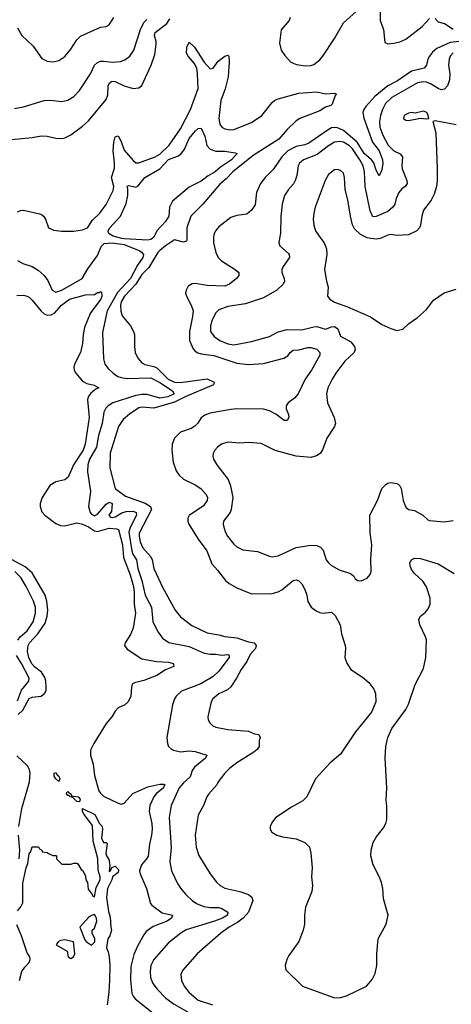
# Model space of a CAD drawing. Header units: inches. Extents: x 1173000 to 1307049, y 522583 to 678455.
# Tile 611 of 617: x 1244965 to 1247878, y 654829 to 661476. Entities that reach past the tile are written whole.
import ezdxf

# ---------------------------------------------------------------- set-up
doc = ezdxf.new("R2010")
doc.units = ezdxf.units.IN
doc.header["$MEASUREMENT"] = 0
doc.layers.add('B2645', color=7, linetype='Continuous')
doc.layers.add('B2646', color=7, linetype='Continuous')

msp = doc.modelspace()

# ---------------------------------------------------------------- linework, layer by layer
at = {"layer": 'B2645', "color": 5}
for points, elevation in [([(1246093.5, 660000), (1246093.5, 659990), (1246090, 659981), (1246070, 659974.8), (1246010, 659989), (1245949, 659950), (1245910, 659918.7), (1245896.6, 659903.4), (1245837.3, 659802.7), (1245790, 659755.9), (1245748.8, 659691.2), (1245671.9, 659610), (1245650, 659572.5), (1245644.8, 659550), (1245647.5, 659507.5), (1245657.1, 659477.1), (1245712, 659410), (1245734, 659370), (1245740.2, 659350), (1245740.3, 659270), (1245745.2, 659230), (1245762.7, 659190), (1245790, 659159.5), (1245809.4, 659149.4), (1245870, 659135.6), (1245890, 659125.2), (1245966.9, 659050), (1246010, 659029.7), (1246050, 659027.4), (1246230, 659050.7), (1246277.7, 659030), (1246274, 659010), (1246081.3, 658930), (1246010, 658893.9), (1245870, 658854.3), (1245790, 658859.9), (1245770, 658855.7), (1245706, 658814), (1245663, 658777), (1245632.3, 658730), (1245576.4, 658550), (1245574.4, 658450), (1245610.1, 658310.1), (1245678.3, 658258.3), (1245812.7, 658212.7), (1245847.3, 658190), (1245854.3, 658170), (1245772.5, 658010), (1245770.6, 657990), (1245778.8, 657950), (1245797.2, 657910), (1245850.1, 657850), (1245859.3, 657830), (1245871.4, 657770), (1245930, 657644.9), (1246015.2, 657490), (1246050, 657444.6), (1246126.3, 657386.3), (1246230, 657337.6), (1246310, 657323.8), (1246350, 657311.6), (1246430, 657302.9), (1246510, 657276.4), (1246548.5, 657268.5), (1246561.6, 657250), (1246557.1, 657230), (1246521.5, 657190), (1246497.4, 657142.6), (1246460.7, 657090), (1246429.3, 657030), (1246390, 656971.6), (1246368.3, 656951.7), (1246310, 656925.8), (1246269.1, 656890), (1246256.9, 656870), (1246235.6, 656770), (1246237.4, 656750), (1246248.4, 656728.4), (1246269.3, 656709.3), (1246290, 656699.6), (1246370, 656683.9), (1246510, 656672.3), (1246550, 656654.9), (1246578, 656650), (1246587.7, 656630), (1246581.6, 656610), (1246580.7, 656570), (1246568.2, 656550), (1246546, 656530), (1246430, 656459.8), (1246380.2, 656419.8), (1246349.2, 656390), (1246304.7, 656330), (1246296.5, 656310), (1246242.3, 656250), (1246229, 656230), (1246206.5, 656170), (1246170, 656106), (1246149.2, 655970.8), (1246155.8, 655890), (1246173.7, 655833.7), (1246251.6, 655710), (1246292.9, 655652.9), (1246318, 655630), (1246350, 655612.8), (1246450, 655590.8), (1246508.4, 655570), (1246532.9, 655552.9), (1246539.3, 655530), (1246509.6, 655450.4), (1246473.6, 655410), (1246437.6, 655382.4), (1246378.6, 655350), (1246322.4, 655310), (1246163.6, 655170), (1246063.8, 655056.2), (1246052.4, 655030), (1246057.2, 654990), (1246075.6, 654950), (1246107.2, 654910), (1246170, 654857.3), (1246265.8, 654825.8)], 980), ([(1245860.1, 660000), (1245850, 659991.5), (1245830, 659988.7), (1245670, 659996.3), (1245655.3, 660000)], 960), ([(1246272.4, 660000), (1246273, 659970), (1246290, 659903.8), (1246304.6, 659870), (1246327.4, 659847.4), (1246419.6, 659790), (1246444.2, 659770), (1246444.2, 659750), (1246427.6, 659730), (1246380.9, 659690), (1246350, 659677), (1246230, 659680.7), (1246150, 659694.3), (1246130, 659693.3), (1246102.8, 659677.2), (1246088.2, 659650), (1246085.2, 659630), (1246091.2, 659610), (1246123.5, 659550), (1246135.3, 659510), (1246131.7, 659471.7), (1246110.8, 659370), (1246111.6, 659310), (1246134.9, 659254.9), (1246150, 659237.2), (1246166.4, 659226.4), (1246190, 659219.5), (1246274.4, 659210), (1246430, 659157.5), (1246510, 659148.4), (1246610, 659156), (1246747, 659190), (1246773.8, 659206.2), (1246790, 659230.3), (1246810, 659245), (1246850, 659248.3), (1246910, 659263), (1246930, 659263.5), (1246970.9, 659250.9), (1246990.3, 659230), (1246991.5, 659211.5), (1246933.7, 659110), (1246892.8, 659050), (1246845.3, 658950), (1246819.6, 658920.4), (1246776.5, 658890), (1246764.2, 658870), (1246763.5, 658850), (1246779.6, 658810), (1246781.1, 658790), (1246770, 658769.6), (1246750, 658769.7), (1246693.5, 658813.5), (1246650, 658835.2), (1246610, 658847.2), (1246430, 658848.9), (1246390, 658843.7), (1246250, 658819.1), (1246213.6, 658806.4), (1246190.7, 658789.3), (1246167.2, 658752.8), (1246147.8, 658732.2), (1246123.3, 658716.7), (1246049.5, 658690.5), (1246010.3, 658650), (1245995.2, 658610), (1245991.6, 658570), (1246000.8, 658490), (1246020.8, 658430), (1246040.6, 658400.6), (1246070, 658374.7), (1246150, 658336.8), (1246187.9, 658310), (1246223.2, 658270), (1246232.4, 658250), (1246230.2, 658230), (1246205, 658195), (1246110, 658128), (1246099.7, 658110), (1246100.2, 658090), (1246107.5, 658070), (1246169.5, 657969.5), (1246228.1, 657890), (1246262.2, 657802.2), (1246300.6, 657760.6), (1246354.9, 657690), (1246378.4, 657670), (1246430, 657639.5), (1246530, 657599.1), (1246670, 657602.2), (1246710, 657613.4), (1246733.9, 657626.1), (1246810, 657689.2), (1246830, 657695.3), (1246850, 657688), (1246870, 657667.4), (1246888.7, 657630), (1246903, 657590), (1246910, 657547.3), (1246932.4, 657510), (1246965.3, 657485.3), (1246990, 657473.4), (1247010, 657468.9), (1247070, 657475.6), (1247093.9, 657453.9), (1247128.9, 657390), (1247136.4, 657330), (1247161.3, 657250), (1247163.7, 657230), (1247158.4, 657170), (1247172, 657132), (1247198.8, 657090), (1247277.5, 657037.5), (1247320.5, 657000.5), (1247355.6, 656955.6), (1247366.6, 656926.6), (1247368.4, 656870), (1247338.9, 656801.1), (1247231.7, 656668.3), (1247130, 656517.6), (1247061.5, 656458.5), (1246961.7, 656350), (1246903.1, 656230), (1246876.7, 656203.3), (1246799.4, 656160.6), (1246694.8, 656090), (1246670, 656059), (1246656.3, 656030), (1246656.3, 656010), (1246666.8, 655990), (1246701, 655970), (1246739.5, 655959.5), (1246830, 655946.9), (1246890, 655920.8), (1246920.2, 655890), (1246930.3, 655850), (1246938.5, 655750), (1246935.2, 655690), (1246940.2, 655630), (1246935.6, 655590), (1246894.5, 655485.5), (1246887.7, 655430), (1246887.7, 655370), (1246878.3, 655330), (1246848.5, 655251.5), (1246782, 655158), (1246767.2, 655130), (1246756.4, 655090), (1246762, 655062), (1246873.4, 654950), (1247090, 654871.6), (1247130, 654874.6), (1247170, 654886), (1247306, 654950), (1247343.3, 654996.7), (1247363.1, 655036.9), (1247375.4, 655090), (1247375.1, 655170), (1247384.7, 655270), (1247438, 655370), (1247452, 655430), (1247419.8, 655539.7), (1247415.1, 655610), (1247407.3, 655650), (1247391.5, 655691.5), (1247349.8, 655769.8), (1247335.4, 655830), (1247336.9, 655870), (1247350, 655920.7), (1247370, 655958), (1247420.1, 656019.9), (1247435.6, 656050), (1247442.7, 656077.3), (1247443.3, 656163.3), (1247438.7, 656210), (1247442.4, 656290), (1247431, 656490), (1247435.4, 656570), (1247449.7, 656630.3), (1247476.2, 656690), (1247570, 656818.8), (1247590, 656856), (1247633.2, 656986.8), (1247690, 657094.8), (1247706.9, 657170), (1247709.7, 657290), (1247704.2, 657310), (1247665.6, 657390), (1247657.6, 657430), (1247669.6, 657450), (1247703.3, 657476.7), (1247721.8, 657498.2), (1247734.2, 657530), (1247735, 657570), (1247710, 657647.6), (1247685.7, 657685.7), (1247630, 657737), (1247610, 657763.7), (1247599.6, 657790), (1247598.4, 657810), (1247609.7, 657830.3), (1247630, 657840.4), (1247670, 657838), (1247790, 657802.8), (1247897.4, 657737.4)], 1020), ([(1246719.3, 660000), (1246713.4, 659970), (1246720.4, 659950), (1246778.7, 659898.7), (1246784.6, 659890), (1246784.9, 659870), (1246742.2, 659810), (1246735, 659790), (1246734, 659770), (1246750.3, 659729.7), (1246751.6, 659710), (1246742.6, 659690), (1246700.4, 659650), (1246610, 659597.4), (1246490, 659558.2), (1246370, 659539.3), (1246310, 659516.4), (1246290, 659497.6), (1246264.2, 659450), (1246252.3, 659410), (1246253.8, 659370), (1246277.2, 659337.2), (1246314.9, 659310), (1246370, 659288.1), (1246410, 659281.3), (1246530, 659304), (1246650, 659337.8), (1246710, 659369.1), (1246770, 659384), (1246870, 659382.2), (1246950, 659403.7), (1246970, 659404.5), (1247030, 659386.5), (1247070, 659402.8), (1247090, 659405.4), (1247113.1, 659390), (1247130, 659339.6), (1247200.4, 659300.4), (1247224.5, 659270), (1247229.2, 659250), (1247222.4, 659230), (1247160.2, 659170), (1247098.5, 659090), (1247073.4, 659050), (1247044.4, 658990), (1247036.5, 658950), (1247041.7, 658890), (1247087.9, 658790), (1247096.5, 658750), (1247090.2, 658729.8), (1247037.6, 658650), (1247008.9, 658571.1), (1246992.6, 658547.4), (1246967.7, 658532.2), (1246930, 658520.4), (1246830, 658529.8), (1246690, 658568.7), (1246594.7, 658614.7), (1246510, 658621.5), (1246450, 658617.6), (1246370, 658623.5), (1246328, 658610), (1246299.3, 658590), (1246283.1, 658570), (1246271.8, 658548.2), (1246268.9, 658530), (1246272.2, 658510), (1246294.9, 658470), (1246372.4, 658372.4), (1246388.7, 658328.7), (1246403.2, 658250), (1246393.5, 658170), (1246386.3, 658150), (1246341.2, 658090), (1246338.2, 658070), (1246342.2, 658050), (1246353.3, 658013.3), (1246367.1, 657990), (1246410, 657936), (1246430, 657917.7), (1246470, 657897.3), (1246570, 657886), (1246650, 657853.4), (1246670, 657850.3), (1246710, 657856.5), (1246830, 657912.6), (1246929.2, 657929.2), (1246970, 657926.7), (1246995, 657915), (1247013.7, 657893.7), (1247034.4, 657830), (1247049, 657809), (1247070.3, 657790.3), (1247120.9, 657760.9), (1247197.9, 657737.9), (1247219.1, 657719.1), (1247230, 657702), (1247246.8, 657690), (1247270, 657687.7), (1247310, 657706.8), (1247329.3, 657730), (1247338, 657750), (1247335.1, 657835.1), (1247342, 657930), (1247331, 658011), (1247328.4, 658130), (1247380.5, 658230), (1247408.2, 658310), (1247438.6, 658341.4), (1247450, 658348.2), (1247470, 658350.7), (1247510, 658345.3), (1247519.7, 658339.7), (1247530.2, 658330.2), (1247538.7, 658310), (1247552.2, 658230), (1247570, 658184.9), (1247590, 658168.2), (1247630, 658162.4), (1247684.9, 658130), (1247719, 658099), (1247730, 658094.4), (1247830, 658086.7), (1247890, 658094.4)], 1040), ([(1246997.3, 660000), (1247018.9, 659970), (1247034.6, 659930), (1247036.9, 659890), (1247021.3, 659790), (1247034.6, 659710), (1247046, 659670), (1247042.8, 659610), (1247059.1, 659590), (1247090, 659568.9), (1247178.3, 659538.3), (1247333, 659470), (1247410, 659419.3), (1247470, 659390.4), (1247510, 659378), (1247550, 659387.7), (1247590, 659423), (1247650, 659465.5), (1247710, 659519.1), (1247757.2, 659582.8), (1247830, 659633), (1247910, 659657.4)], 1060), ([(1247397.2, 660000), (1247370, 659994.4), (1247333.8, 660000)], 1060), ([(1244950, 659850.6), (1244986, 659830), (1245050, 659810.3), (1245090, 659784.9), (1245131.6, 659750), (1245155.9, 659715.9), (1245185.5, 659650), (1245210, 659635.9), (1245250, 659649.6), (1245386.2, 659730), (1245424.7, 659795.3), (1245490, 659883.9), (1245514.7, 659945.3), (1245535.1, 659964.9), (1245590, 659970.8), (1245670, 659959.2), (1245775.5, 659915.5), (1245787.8, 659907.8), (1245800.8, 659890), (1245796.2, 659870), (1245760.4, 659819.6), (1245713.8, 659730), (1245625.3, 659634.7), (1245555.9, 659510), (1245523.5, 659363.5), (1245530, 659186), (1245540.9, 659150), (1245561.4, 659121.4), (1245595.5, 659090), (1245628.3, 659068.3), (1245650, 659059.4), (1245690, 659053.1), (1245850, 659058.1), (1245910, 659026), (1245997.4, 658970), (1246007.4, 658950), (1245965.8, 658930), (1245910, 658921.2), (1245825.3, 658945.3), (1245790, 658945.1), (1245750, 658938.1), (1245593.8, 658890), (1245563.5, 658870), (1245547, 658853), (1245534, 658826), (1245522.6, 658750), (1245496.5, 658670), (1245482.6, 658590), (1245437.3, 658510), (1245424.7, 658470), (1245424, 658424), (1245443.2, 658290), (1245428.6, 658190), (1245440.5, 658150), (1245450, 658137.2), (1245470, 658127), (1245490, 658138.3), (1245550, 658205.5), (1245570, 658217.7), (1245589.5, 658209.5), (1245584, 658156), (1245567.7, 658130), (1245577.7, 658117.7), (1245590, 658114.9), (1245610, 658120.9), (1245654.3, 658145.7), (1245684.4, 658155.6), (1245730, 658157.6), (1245752.1, 658150), (1245754.1, 658130), (1245711.6, 658048.4), (1245702.6, 658017.4), (1245721.4, 657890), (1245728.6, 657868.6), (1245754.1, 657830), (1245762.4, 657770), (1245790.1, 657690), (1245811, 657590), (1245853.8, 657510), (1245863.8, 657410), (1245900.3, 657340.3), (1245930, 657300.3), (1245970.9, 657270.9), (1246110, 657244.6), (1246210, 657200.1), (1246250, 657192.2), (1246290, 657192.7), (1246330, 657186.9), (1246370, 657191.3), (1246374.9, 657190), (1246378.6, 657178.6), (1246379.2, 657170), (1246310, 657078), (1246270, 657041), (1246186.6, 656993.4), (1246056.8, 656943.2), (1246020.2, 656910), (1246009.1, 656890), (1245996.5, 656850), (1245959.3, 656630), (1245962, 656590), (1245970.3, 656570.3), (1245990.2, 656550.2), (1246003.7, 656543.7), (1246050, 656534.2), (1246110, 656539.3), (1246150, 656535.5), (1246228.2, 656510), (1246219.5, 656490), (1246146, 656430), (1246130, 656408.2), (1246116.1, 656363.9), (1246070, 656324.3), (1246042, 656290), (1245987, 656170), (1245973.6, 656090), (1245986.8, 655886.8), (1245978.8, 655790), (1245989.3, 655729.3), (1246030, 655644.9), (1246050, 655613.4), (1246085.7, 655570), (1246130.3, 655530), (1246158, 655510), (1246208.2, 655488.2), (1246250, 655482.4), (1246310, 655481.5), (1246330, 655476.3), (1246371, 655450), (1246367.3, 655430), (1246333.2, 655410), (1246280.2, 655390), (1246087.9, 655332.1), (1246053.4, 655310), (1245970, 655244), (1245870, 655131.3), (1245850.2, 655090), (1245844.7, 655050), (1245848.3, 655010), (1245864.2, 654970), (1245893.2, 654930), (1245952.2, 654870), (1246008, 654830), (1246181.3, 654730)], 960), ([(1244945.7, 659614.3), (1244990, 659615.9), (1245010, 659612.2), (1245030, 659601.8), (1245050, 659583.6), (1245109.5, 659509.5), (1245130, 659491.3), (1245150, 659481.8), (1245177.1, 659482.9), (1245202.6, 659497.4), (1245248, 659550), (1245300.5, 659590), (1245410, 659619.6), (1245470, 659622), (1245490, 659633.4), (1245504.7, 659635.3), (1245510, 659642), (1245516.9, 659636.9), (1245518.8, 659610), (1245512.7, 659590), (1245442.3, 659497.7), (1245402.5, 659397.5), (1245392.9, 659350), (1245389.1, 659290), (1245375.2, 659230), (1245335, 659150), (1245330.2, 659130), (1245333.2, 659110), (1245344.7, 659090), (1245390, 659035), (1245419, 659018.9), (1245468.7, 659008.7), (1245498.8, 658990), (1245478.7, 658981.3), (1245444.9, 658955.1), (1245426.5, 658930), (1245423.9, 658910), (1245433.9, 658790), (1245406.7, 658610), (1245392.8, 658570), (1245329.1, 658470), (1245291.9, 658388.1), (1245269.6, 658370.4), (1245210, 658355.3), (1245168, 658332), (1245116.9, 658250), (1245102.9, 658210), (1245102.7, 658190), (1245114.4, 658154.4), (1245135.1, 658130), (1245210, 658075.9), (1245240.6, 658060.6), (1245270, 658058.7), (1245350, 658079.4), (1245390, 658069.2), (1245430, 658052.1), (1245470, 658025.3), (1245490, 658020.1), (1245570, 658044), (1245618.7, 658038.7), (1245633.2, 658033.2), (1245660.1, 657930), (1245665.5, 657845.5), (1245710, 657728.1), (1245732.9, 657650), (1245738.6, 657610), (1245738.5, 657530), (1245747.3, 657470), (1245732.2, 657367.8), (1245713.7, 657326.3), (1245677.1, 657270), (1245673.2, 657250), (1245690, 657225.8), (1245790, 657161.7), (1245890, 657143.5), (1245970, 657138.9), (1246002, 657130), (1246003.4, 657123.4), (1246004.4, 657110), (1245950, 657087.4), (1245890, 657048.3), (1245804.1, 657015.9), (1245740.5, 656999.5), (1245724.7, 656990), (1245718.8, 656970), (1245714.4, 656910), (1245698, 656870), (1245674.8, 656850), (1245630, 656829.6), (1245610, 656807.6), (1245587.1, 656770), (1245550, 656724.8), (1245466, 656590), (1245445.5, 656550), (1245443.8, 656536.2), (1245443.4, 656510), (1245460.1, 656450), (1245470, 656372.7), (1245500.1, 656270), (1245510, 656253.4), (1245530, 656234.3), (1245630, 656186.2), (1245650, 656180.2), (1245670, 656186.5), (1245728.7, 656251.3), (1245830, 656297.6), (1245910, 656315.1), (1245935.4, 656315.4), (1245946.4, 656310), (1245938.2, 656301.8), (1245935.5, 656290), (1245888, 656252), (1245869.7, 656230.3), (1245843.1, 656170), (1245838.9, 656130), (1245856.3, 656050), (1245858.8, 656010), (1245855.3, 655970), (1245840.4, 655910), (1245831.3, 655828.7), (1245821.9, 655810), (1245787.3, 655770), (1245774.4, 655730), (1245777.3, 655710), (1245820.8, 655610), (1245849, 655510), (1245857.5, 655497.5), (1245926.1, 655446.1), (1245997.1, 655430), (1245988.9, 655410), (1245959.6, 655390), (1245866.9, 655353.2), (1245819.8, 655320.2), (1245802, 655298), (1245759.3, 655220.7), (1245735.5, 655164.5), (1245716.4, 655083.6), (1245712.6, 654992.6), (1245722.6, 654902.6), (1245730, 654882.6), (1245744.7, 654864.7), (1245864.4, 654770)], 940), ([(1244954.2, 656785.8), (1244985.7, 656814.3), (1245030, 656893), (1245050, 656902.7), (1245110, 656908.8), (1245134.7, 656930), (1245143, 656950), (1245144.9, 656970), (1245142.4, 657010), (1245135.7, 657035.7), (1245111.9, 657070), (1245066, 657106), (1245047.2, 657127.2), (1245026.3, 657170), (1245017.6, 657210), (1245023.1, 657250), (1245032.5, 657270), (1245088, 657330), (1245137.5, 657402.5), (1245151.6, 657448.4), (1245155.4, 657490), (1245149.6, 657549.6), (1245137.9, 657590), (1245050, 657740.9), (1245002.4, 657782.4), (1244910, 657830.9)], 940), ([(1244953.4, 657286.6), (1244968.1, 657310), (1245016.2, 657350), (1245055.4, 657410), (1245073.2, 657470), (1245071.9, 657510), (1245058.5, 657550), (1245010, 657649.8), (1244974, 657710), (1244932.4, 657750)], 960), ([(1244950, 656878.4), (1244977.8, 656950), (1245028, 657010), (1245029.1, 657030), (1244976.8, 657130), (1244943.3, 657183.3)], 960), ([(1244959, 656030), (1244979.7, 656150), (1245032.2, 656330), (1245035.8, 656390), (1245032.4, 656412.4), (1245018.2, 656438.2), (1244945.5, 656505.5)], 940), ([(1244950, 655460.5), (1244973.4, 655486.6), (1244985.7, 655514.3), (1244987.5, 655647.5), (1245010, 655750.7), (1245021.3, 655778.7), (1245030, 655844.7), (1245040.2, 655859.8), (1245050, 655891.3), (1245091.6, 655891.6), (1245098, 655878), (1245114, 655870), (1245118, 655858), (1245150, 655854), (1245163.6, 655843.6), (1245190, 655834), (1245210, 655834), (1245214, 655830), (1245214, 655810), (1245250, 655774), (1245310, 655774), (1245330, 655782), (1245350, 655782), (1245356.9, 655776.9), (1245379.6, 655739.6), (1245390.9, 655730.9), (1245410, 655694), (1245412, 655670), (1245422, 655650), (1245426.4, 655606.4), (1245454, 655570), (1245458, 655558), (1245470, 655554), (1245482, 655618), (1245507.6, 655670), (1245507.6, 655690), (1245494.3, 655734.3), (1245493.7, 655813.7), (1245460.4, 655930), (1245455.8, 656035.8), (1245399.7, 656110), (1245389.6, 656130), (1245389.6, 656150.4), (1245473.4, 656110), (1245504.4, 656050), (1245522, 656030), (1245525.2, 656010), (1245516.5, 655950), (1245530, 655920.5), (1245550, 655921), (1245554.6, 655914.6), (1245547.3, 655847.3), (1245550.7, 655830), (1245565.9, 655805.9), (1245572.7, 655767.3), (1245570, 655724.7), (1245578, 655730), (1245587.3, 655752.7), (1245610, 655762), (1245630, 655742), (1245633.2, 655733.2), (1245630, 655718), (1245590.6, 655689.4), (1245587, 655670), (1245558.3, 655610), (1245550.2, 655550.2), (1245564.9, 655455.1), (1245576.9, 655416.9), (1245580.3, 655350), (1245585.3, 655330), (1245573.1, 655290), (1245560.7, 655270), (1245550.3, 655210.3), (1245562.4, 655182.4), (1245568.4, 655150), (1245572.6, 655090), (1245571.4, 654991.4), (1245567.2, 654910), (1245554.8, 654825.2)], 920), ([(1244961.6, 655810), (1244966.9, 655870), (1244957.4, 655970)], 940), ([(1244963.7, 654990), (1244980.9, 655050), (1245000.1, 655079.9), (1245029, 655110), (1245037.2, 655130), (1245034, 655150), (1245015.1, 655175.1), (1244978, 655290), (1244945.3, 655365.3)], 920)]:
    msp.add_lwpolyline(points, dxfattribs=dict(at, elevation=elevation))
at = {"layer": 'B2645', "color": 5, "elevation": 920}
for points in [[(1245230, 656332.7), (1245208.5, 656350), (1245198.4, 656370), (1245198, 656390), (1245210, 656392.7), (1245218, 656378), (1245230.2, 656370), (1245236.5, 656350)], [(1245370, 656195.3), (1245350, 656198), (1245325.1, 656225.1), (1245304, 656230), (1245298.6, 656238.6), (1245290, 656239.3), (1245282, 656250), (1245282.5, 656257.5), (1245290, 656266), (1245296.4, 656256.4), (1245310.6, 656250), (1245316, 656236), (1245361, 656230), (1245373.5, 656213.5)], [(1245470, 655435.3), (1245450, 655429), (1245430, 655415.3), (1245371, 655350), (1245404.1, 655264.1), (1245416, 655250), (1245450, 655227.7), (1245472.4, 655250), (1245472.4, 655270), (1245455.1, 655310), (1245454, 655330), (1245470, 655342.8), (1245487, 655390), (1245483.7, 655410)], [(1245270, 655264.5), (1245240.9, 655259.1), (1245224.7, 655250), (1245212, 655230), (1245286.8, 655186.8), (1245292, 655150), (1245310, 655138), (1245328, 655150), (1245338, 655170), (1245328, 655250)]]:
    msp.add_lwpolyline(points, close=True, dxfattribs=at)
at = {"layer": 'B2646', "color": 5}
for points, elevation in [([(1246790.2, 661490), (1246783.5, 661470), (1246730, 661407), (1246717.7, 661317.8), (1246730.4, 661270), (1246754.2, 661234.2), (1246792.8, 661192.8), (1246810, 661182), (1246834.2, 661174.2), (1246894.6, 661165.5), (1246930, 661167), (1246950, 661174.2), (1246990, 661205.4), (1247011.8, 661230), (1247090, 661350.2), (1247150, 661455.2), (1247255.3, 661550)], 1020), ([(1247397.6, 661530), (1247397.3, 661470), (1247420.9, 661410), (1247430, 661322.3), (1247450, 661313.5), (1247490, 661317.2), (1247530, 661326.9), (1247570, 661345.1), (1247681.7, 661430), (1247730, 661483.8)], 1020), ([(1244910, 660668.1), (1245050, 660681.1), (1245110, 660691.8), (1245150, 660690.3), (1245210, 660676.1), (1245250, 660674), (1245270, 660679), (1245310, 660699.6), (1245390, 660756.5), (1245430, 660792.8), (1245550, 660937.4), (1245561.1, 660970), (1245563.5, 661030), (1245572.3, 661050), (1245590, 661060.3), (1245610, 661060.1), (1245670, 661028.8), (1245730, 661011.1), (1245770, 661016), (1245790, 661032.2), (1245852.2, 661170), (1245878, 661242), (1245885.6, 661310), (1245885.3, 661330), (1245874.1, 661370), (1245879, 661390), (1245958, 661450), (1245977.5, 661482.5)], 1020), ([(1244930, 660876.5), (1244990, 660887.1), (1245130, 660931.4), (1245170, 660932.6), (1245250, 660924.9), (1245290, 660933.1), (1245330, 660957.4), (1245370, 660998), (1245443.1, 661110), (1245469.8, 661170), (1245490, 661187.2), (1245510, 661195.3), (1245530, 661196.8), (1245591.2, 661188.8), (1245646.2, 661193.8), (1245675, 661205), (1245709, 661231), (1245734.6, 661270), (1245779.9, 661410), (1245802.6, 661457.4), (1245822.7, 661477.3)], 1040), ([(1244950, 661421), (1244979.5, 661370), (1245056.7, 661296.7), (1245115.4, 661215.4), (1245150, 661197), (1245191.9, 661191.9), (1245230, 661200.9), (1245270, 661228.9), (1245310, 661277), (1245350, 661341.3), (1245374.9, 661365.1), (1245510, 661425.3), (1245550, 661430.4), (1245570, 661442), (1245599.7, 661490)], 1060), ([(1247770, 661483.6), (1247790, 661462.8), (1247831.6, 661451.6), (1247890, 661411.5)], 1020), ([(1244950, 660178.3), (1244970, 660189), (1244990, 660190.2), (1245110, 660163.7), (1245126.4, 660150), (1245139.5, 660130), (1245159.5, 660070), (1245196.3, 660056.3), (1245248.6, 660048.6), (1245330, 660048.7), (1245390, 660057.1), (1245423.5, 660070), (1245456.3, 660123.7), (1245505.3, 660170), (1245550, 660227.8), (1245596.6, 660323.4), (1245599.9, 660350), (1245585, 660410), (1245605.1, 660474.9), (1245605.6, 660510), (1245595.4, 660590), (1245599.9, 660650), (1245610, 660685.4), (1245630, 660691.8), (1245650, 660654.3), (1245670, 660594.3), (1245730, 660524.9), (1245750, 660510.2), (1245770, 660509.5), (1245878.9, 660550), (1245910, 660567.7), (1245974.9, 660630), (1246050, 660740.2), (1246119, 660870), (1246169.3, 661010.7), (1246165.7, 661110), (1246159.6, 661150), (1246142.3, 661182.3), (1246101.8, 661230), (1246091.1, 661250), (1246093.2, 661290), (1246110, 661324.2), (1246144.2, 661290), (1246210, 661190.1), (1246250, 661143.9), (1246270, 661148.9), (1246303.8, 661196.2), (1246350, 661230.2), (1246370, 661237.4), (1246377.4, 661230), (1246379.8, 661190), (1246372.2, 661090), (1246351.8, 661010), (1246322.2, 660930), (1246310.1, 660810.1), (1246315.1, 660770), (1246330.1, 660750), (1246350, 660739.7), (1246387, 660733), (1246410, 660735.7), (1246530, 660783.3), (1246600.2, 660830), (1246670, 660917.7), (1246687.5, 660932.5), (1246710, 660941.6), (1246850, 660981), (1246970, 660988.4), (1247030, 660975.1), (1247090, 660980.3), (1247097.8, 660977.8), (1247102, 660970), (1247095.1, 660964.9), (1247073.2, 660906.8), (1247063.8, 660896.2), (1247030, 660885.3), (1246990, 660861.8), (1246854.9, 660810), (1246830, 660794), (1246770, 660736), (1246712.9, 660670), (1246541.3, 660558.7), (1246402.9, 660450), (1246359.1, 660400.9), (1246314.8, 660365.2), (1246201.1, 660230), (1246119.8, 660150), (1246093.8, 660070), (1246093.5, 660000)], 980), ([(1247990, 661334.8), (1247870, 661323.2), (1247779.3, 661280.7), (1247750, 661256.3), (1247730, 661230.5), (1247719.9, 661210), (1247710.9, 661169.1), (1247695.2, 661150), (1247610, 661127.9), (1247515.4, 661064.6), (1247450, 661030.5), (1247362.4, 660957.6), (1247301.4, 660890), (1247288.1, 660870), (1247281.7, 660850), (1247288, 660812), (1247347, 660650), (1247391.3, 660590), (1247413.1, 660530), (1247415.1, 660504.9), (1247410, 660462.7), (1247390, 660422.7), (1247370, 660459.5), (1247355, 660510), (1247338.9, 660530), (1247290, 660573.5), (1247243, 660650), (1247150, 660728.9), (1247110, 660746.5), (1247090, 660749.1), (1247070, 660745.6), (1247046.5, 660733.5), (1246917.2, 660642.8), (1246890, 660632), (1246830, 660619.5), (1246775, 660590), (1246735.1, 660550), (1246675, 660465), (1246621, 660410), (1246589.4, 660370), (1246563, 660310), (1246553.7, 660226.3), (1246530.3, 660189.7), (1246497.1, 660162.9), (1246430, 660155.2), (1246390, 660141.1), (1246310, 660077.7), (1246286.9, 660050), (1246277.5, 660030), (1246272.2, 660010), (1246272.4, 660000)], 1020), ([(1247890, 661251.8), (1247871, 661230), (1247862.7, 661210), (1247859.8, 661170), (1247867.3, 661110), (1247865.2, 661070), (1247851.2, 661028.8), (1247832, 661008), (1247810, 661003.1), (1247790, 661010.8), (1247742, 661042), (1247710, 661054.7), (1247690, 661056.7), (1247650, 661051), (1247475.6, 660950), (1247434.6, 660910), (1247413, 660870), (1247400.1, 660830), (1247393.3, 660790), (1247396.4, 660750), (1247415.9, 660695.9), (1247452.4, 660630), (1247490, 660591.7), (1247531.8, 660570), (1247549.2, 660550), (1247543.5, 660490), (1247545.7, 660470), (1247578.6, 660390), (1247580.7, 660370), (1247566.3, 660350), (1247545, 660335), (1247522.7, 660310), (1247505.2, 660270), (1247497.2, 660230), (1247483.2, 660210), (1247450, 660180.8), (1247370, 660146.8), (1247350, 660145.7), (1247346, 660150), (1247330, 660186.6), (1247295.7, 660350), (1247292.6, 660450), (1247282.1, 660490), (1247261.1, 660530), (1247210, 660604.2), (1247190, 660623.6), (1247150, 660648.4), (1247125.4, 660654.6), (1247090, 660648.7), (1247050, 660625.2), (1246973.1, 660566.9), (1246879.5, 660530), (1246853.5, 660506.5), (1246844.7, 660490), (1246835.8, 660424.2), (1246824.7, 660390), (1246812.5, 660367.5), (1246779.6, 660330), (1246752.9, 660290), (1246737.3, 660230), (1246726.6, 660146.6), (1246726, 660034), (1246719.3, 660000)], 1040), ([(1247910, 660767.2), (1247770, 660794), (1247754, 660790), (1247773.5, 660713.5), (1247782, 660470), (1247783.1, 660390), (1247778.9, 660350), (1247762.3, 660297.7), (1247742.5, 660257.5), (1247689.1, 660190), (1247678, 660150), (1247670.2, 660089.8), (1247663.1, 660070), (1247644.4, 660050), (1247590, 660023.1), (1247510, 660019.3), (1247470, 660025.1), (1247450, 660020.9), (1247410, 660002.6), (1247397.2, 660000)], 1060), ([(1245655.3, 660000), (1245595.2, 660015.2), (1245569.9, 660029.9), (1245563.3, 660043.3), (1245561.6, 660050), (1245573.4, 660070), (1245646.3, 660150), (1245684.7, 660235.3), (1245696.2, 660290), (1245694.8, 660334.8), (1245690, 660351.3), (1245702.7, 660357.3), (1245750, 660345.9), (1245765.6, 660354.4), (1245809.9, 660410), (1245910.3, 660469.7), (1245970, 660531.3), (1246030, 660554.1), (1246052.2, 660567.8), (1246077, 660603), (1246110, 660675), (1246150, 660724.6), (1246170, 660741.6), (1246190, 660742.8), (1246215.6, 660690), (1246227.9, 660627.9), (1246250, 660601.3), (1246290, 660588.7), (1246350, 660588.4), (1246418.3, 660578.3), (1246432.2, 660572.2), (1246394.3, 660530), (1246319.8, 660480.2), (1246284.9, 660450), (1246236.9, 660423.1), (1246190, 660385), (1246110, 660345.3), (1245995.6, 660250), (1245977.2, 660210), (1245970.9, 660150), (1245950, 660113.3), (1245891.9, 660050), (1245870, 660008.4), (1245860.1, 660000)], 960), ([(1247333.8, 660000), (1247310, 660003.7), (1247265.4, 660025.4), (1247224.2, 660064.2), (1247210.7, 660090.7), (1247196.8, 660150), (1247179.9, 660259.9), (1247161.6, 660330), (1247158.2, 660410), (1247150, 660440.9), (1247130, 660458.4), (1247110, 660464.5), (1247090, 660462), (1247050, 660431.6), (1247026.5, 660390), (1246959.1, 660210), (1246949.2, 660170), (1246945.8, 660130), (1246949.1, 660090), (1246961.5, 660050), (1246997.3, 660000)], 1060)]:
    msp.add_lwpolyline(points, dxfattribs=dict(at, elevation=elevation))
at = {"layer": 'B2646', "color": 5, "elevation": 1060}
msp.add_lwpolyline([(1247690, 660859.3), (1247634.8, 660845.2), (1247610, 660849.3), (1247590, 660845.1), (1247560.7, 660830), (1247554.8, 660810), (1247570, 660797.3), (1247590, 660795.5), (1247670, 660811.3), (1247710, 660807.3), (1247726, 660810), (1247722, 660830), (1247713.2, 660850)], close=True, dxfattribs=at)

doc.saveas('drawing.dxf')
